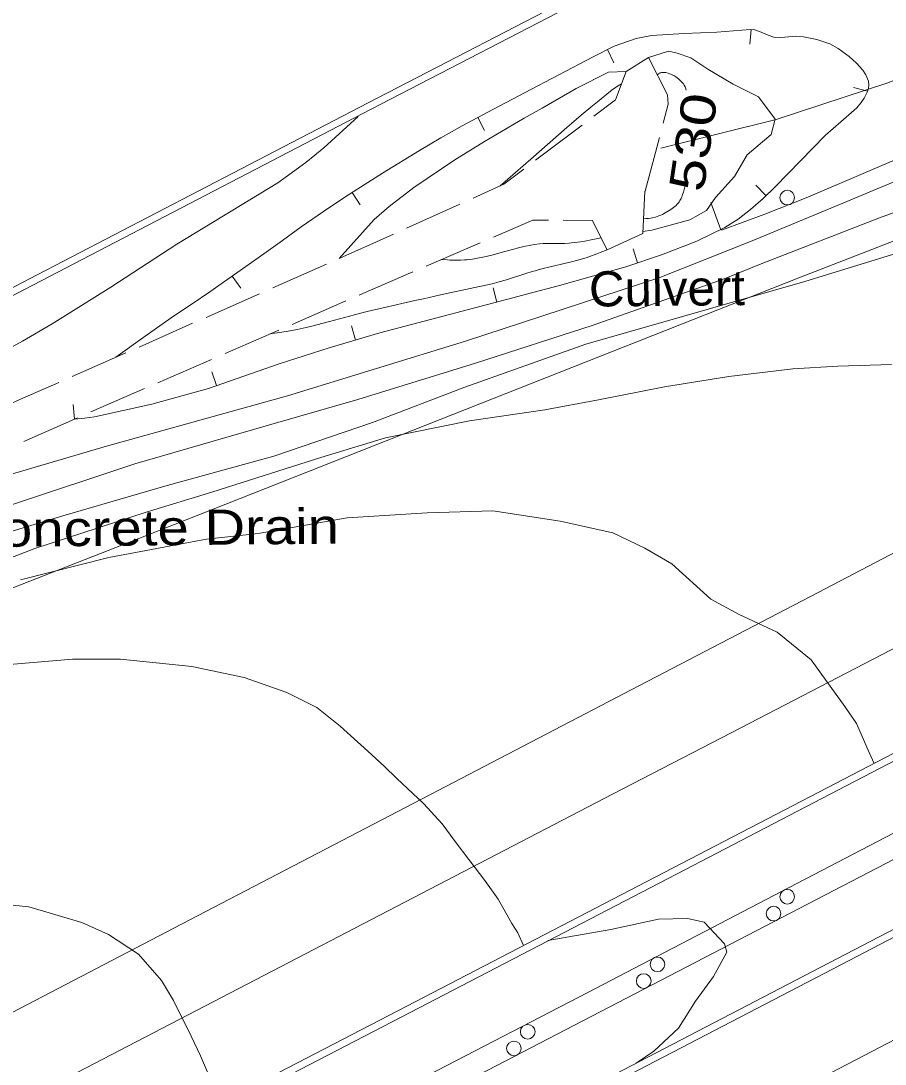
# Model space of a CAD drawing. Extents: x 2361284 to 2366480, y 6976556 to 6985346.
# Drawn here: x 2362401.7 to 2362519.9, y 6978060 to 6978202.6 of the extents above; entities that cross this region are included whole.
import ezdxf
from ezdxf.enums import TextEntityAlignment as Align

# ---------------------------------------------------------------- set-up
doc = ezdxf.new("R2010")
doc.units = 0
doc.header["$LTSCALE"] = 1.9
for name, color, linetype, lineweight in [('12', 7, 'Continuous', 13), ('13', 7, 'Continuous', 13), ('14', 7, 'Continuous', 13), ('17', 7, 'Continuous', 13), ('21', 7, 'Continuous', 13), ('27', 7, 'Continuous', 13), ('3', 7, 'Continuous', 13), ('5', 7, 'Continuous', 13), ('6', 7, 'Continuous', 13), ('8', 7, 'Continuous', 13)]:
    doc.layers.add(name, color=color, linetype=linetype, lineweight=lineweight)

msp = doc.modelspace()

# ---------------------------------------------------------------- linework, layer by layer
at = {"layer": '12'}
for points in [[(2362492.705, 6978193.148), (2362492.61, 6978193.462), (2362492.548, 6978193.613), (2362492.429, 6978193.836), (2362492.311, 6978194.01), (2362492.221, 6978194.125), (2362492.02, 6978194.351), (2362491.793, 6978194.568), (2362491.629, 6978194.707), (2362491.279, 6978194.963), (2362491.002, 6978195.134), (2362490.86, 6978195.21), (2362490.574, 6978195.345), (2362490.431, 6978195.402), (2362490.217, 6978195.474), (2362489.903, 6978195.547), (2362489.636, 6978195.573), (2362489.508, 6978195.571), (2362489.325, 6978195.549), (2362489.155, 6978195.502), (2362489.074, 6978195.468), (2362488.926, 6978195.381), (2362488.858, 6978195.326), (2362488.765, 6978195.231)], [(2362483.856, 6978194.004), (2362483.165, 6978193.596), (2362482.829, 6978193.382), (2362482.504, 6978193.152), (2362482.346, 6978193.03), (2362480.546, 6978191.574), (2362479.653, 6978190.84), (2362478.324, 6978189.728), (2362477.007, 6978188.602), (2362476.353, 6978188.033), (2362471.454, 6978183.725), (2362467.248, 6978180.085)], [(2362486.871, 6978175.651), (2362487.193, 6978175.623), (2362487.41, 6978175.622), (2362487.556, 6978175.628), (2362487.849, 6978175.658), (2362488.07, 6978175.694), (2362488.513, 6978175.802), (2362488.956, 6978175.953), (2362489.248, 6978176.075), (2362489.442, 6978176.166), (2362489.825, 6978176.369), (2362490.362, 6978176.687), (2362490.616, 6978176.853), (2362490.975, 6978177.114), (2362491.303, 6978177.399), (2362491.454, 6978177.552), (2362491.641, 6978177.77), (2362491.727, 6978177.885), (2362491.847, 6978178.067), (2362492.006, 6978178.36), (2362492.083, 6978178.532), (2362492.214, 6978178.878), (2362492.322, 6978179.227), (2362492.511, 6978179.935)], [(2362459.293, 6978170.02), (2362460.045, 6978169.953), (2362460.422, 6978169.93), (2362460.989, 6978169.91), (2362461.839, 6978169.914), (2362462.404, 6978169.942), (2362462.685, 6978169.963), (2362463.104, 6978170.006), (2362463.461, 6978170.052), (2362464.174, 6978170.168), (2362464.883, 6978170.31), (2362465.354, 6978170.417), (2362466.294, 6978170.653), (2362467.7, 6978171.041), (2362468.949, 6978171.389), (2362469.575, 6978171.555), (2362470.517, 6978171.783), (2362471.463, 6978171.975), (2362471.938, 6978172.054), (2362472.654, 6978172.146), (2362473.136, 6978172.185), (2362473.459, 6978172.199), (2362474.106, 6978172.208), (2362474.756, 6978172.202), (2362475.622, 6978172.196), (2362476.054, 6978172.203), (2362476.701, 6978172.236), (2362477.023, 6978172.267), (2362478.225, 6978172.424), (2362478.824, 6978172.518), (2362479.719, 6978172.682), (2362480.611, 6978172.876), (2362481.056, 6978172.986)], [(2362523.293, 6978171.417), (2362508.926, 6978167.001), (2362495.71, 6978163.236), (2362478.965, 6978158.415), (2362462.44, 6978152.568), (2362449.815, 6978147.738), (2362436.297, 6978143.109), (2362421.706, 6978139.13), (2362407.444, 6978134.964), (2362391.847, 6978130.276), (2362378.674, 6978125.35), (2362357.556, 6978117.638), (2362339.651, 6978110.758), (2362326.003, 6978106.098)]]:
    msp.add_lwpolyline(points, dxfattribs=at)
at = {"layer": '13'}
for points in [[(2362610.161, 6978206.835), (2362597.364, 6978202.263), (2362586.6, 6978198.471), (2362573.033, 6978193.852), (2362563.752, 6978190.754), (2362555.357, 6978188.114), (2362543.493, 6978184.15), (2362529.687, 6978179.558), (2362519.152, 6978175.688), (2362502.971, 6978169.405), (2362497.871, 6978167.376), (2362479.97, 6978161.015), (2362463.909, 6978155.842), (2362447.795, 6978150.878), (2362435.268, 6978147.279), (2362417.317, 6978142.058), (2362400.429, 6978136.457), (2362390.038, 6978133.379), (2362376.48, 6978128.839), (2362363.807, 6978124.919), (2362338.032, 6978116.892)], [(2362580.43, 6978203.692), (2362563.852, 6978198.095), (2362549.047, 6978192.174), (2362529.514, 6978184.127), (2362513.565, 6978177.455), (2362501.731, 6978172.552), (2362489.089, 6978167.523), (2362462.51, 6978158.839), (2362438.199, 6978151.387), (2362413.433, 6978144.471), (2362399.363, 6978140.338), (2362377.808, 6978134.322)], [(2362486.779, 6978173.82), (2362487.997, 6978174.002), (2362493.214, 6978175.421), (2362495.482, 6978176.723), (2362496.715, 6978178.495), (2362499.318, 6978181.34), (2362501.03, 6978184.306), (2362504.304, 6978187.068), (2362504.843, 6978189.194), (2362502.584, 6978192.252), (2362499.138, 6978193.99), (2362495.648, 6978196.016), (2362493.353, 6978197.575), (2362491.447, 6978198.227), (2362490.294, 6978198.485), (2362487.563, 6978197.62)], [(2362484.51, 6978195.721), (2362482.072, 6978195.587), (2362477.652, 6978193.375), (2362473.018, 6978190.691), (2362470.521, 6978189.307), (2362465.101, 6978186.146), (2362461.054, 6978183.606), (2362455.449, 6978179.833), (2362452.074, 6978177.26), (2362450.042, 6978175.451), (2362445.262, 6978170.155)], [(2362369.307, 6978136.532), (2362371.822, 6978139.086), (2362376.877, 6978143.904), (2362378.908, 6978145.597), (2362380.325, 6978146.643), (2362383.293, 6978148.535), (2362391.52, 6978153.164), (2362401.936, 6978158.843), (2362406.01, 6978161.227), (2362414.017, 6978166.229), (2362423.032, 6978172.124), (2362436.842, 6978180.476), (2362440.697, 6978183.261), (2362443.141, 6978185.281), (2362447.837, 6978189.572)], [(2362435.769, 6978159.825), (2362437.424, 6978160.081), (2362438.249, 6978160.22), (2362439.481, 6978160.448), (2362440.709, 6978160.705), (2362441.32, 6978160.847), (2362442.186, 6978161.061), (2362443.911, 6978161.516), (2362447.352, 6978162.45), (2362448.503, 6978162.742), (2362449.081, 6978162.881), (2362451.251, 6978163.387), (2362455.596, 6978164.384), (2362456.768, 6978164.647), (2362459.116, 6978165.155), (2362463.813, 6978166.163), (2362466.156, 6978166.695), (2362466.82, 6978166.862), (2362467.26, 6978166.982), (2362468.136, 6978167.241), (2362470.747, 6978168.077), (2362471.621, 6978168.345), (2362472.059, 6978168.471), (2362472.79, 6978168.669), (2362474.26, 6978169.037), (2362476.226, 6978169.506), (2362477.208, 6978169.749), (2362478.186, 6978170.007), (2362478.673, 6978170.144), (2362479.039, 6978170.254), (2362479.762, 6978170.496), (2362480.477, 6978170.762), (2362480.951, 6978170.95), (2362481.892, 6978171.344)], [(2362520.773, 6978155.673), (2362513.415, 6978155.423), (2362507.259, 6978155.044), (2362498.548, 6978154.001), (2362489.741, 6978152.607), (2362480.717, 6978150.821), (2362473.38, 6978149.472), (2362463.074, 6978147.954), (2362451.575, 6978145.634), (2362442.73, 6978142.96), (2362432.978, 6978139.847), (2362427.834, 6978138.198), (2362418.87, 6978135.463), (2362403.646, 6978130.488), (2362395.316, 6978127.298), (2362385.72, 6978123.647), (2362375.502, 6978120.22), (2362360.648, 6978115.397), (2362352.722, 6978112.763), (2362342.448, 6978108.995), (2362331.385, 6978105.01), (2362328.893, 6978104.056)], [(2362518.411, 6978101.138), (2362517.707, 6978102.641), (2362515.969, 6978106.595), (2362514.377, 6978108.91), (2362509.797, 6978115.305), (2362505.14, 6978119.052), (2362499.957, 6978121.493), (2362496.047, 6978123.576), (2362490.741, 6978128.426), (2362487.06, 6978130.551), (2362482.67, 6978132.659), (2362475.484, 6978134.261), (2362466.251, 6978135.653), (2362457.262, 6978135.368), (2362446.359, 6978134.694), (2362434.148, 6978132.538), (2362427.096, 6978131.771), (2362413.738, 6978129.264), (2362401.666, 6978126.239)], [(2362470.446, 6978076.26), (2362469.669, 6978077.993), (2362468.857, 6978079.255), (2362466.986, 6978082.558), (2362465.181, 6978085.111), (2362462.974, 6978087.999), (2362461.119, 6978090.451), (2362459.306, 6978092.874), (2362456.759, 6978095.67), (2362453.108, 6978099.067), (2362451.402, 6978100.77), (2362449.182, 6978102.789), (2362445.36, 6978106.213), (2362442.195, 6978108.763), (2362438.065, 6978110.814), (2362432.265, 6978112.859), (2362425.111, 6978114.39), (2362415.34, 6978115.387), (2362408.8, 6978115.365), (2362397.989, 6978114.452)], [(2362429.246, 6978054.908), (2362428.43, 6978056.56), (2362427.637, 6978057.992), (2362426.297, 6978061.179), (2362425.011, 6978063.877), (2362422.575, 6978068.734), (2362420.959, 6978071.459), (2362417.824, 6978075.08), (2362413.698, 6978077.731), (2362410.052, 6978079.396), (2362402.831, 6978081.528), (2362395.585, 6978082.269), (2362387.587, 6978081.953), (2362379.65, 6978082.667)], [(2362485.839, 6978060.175), (2362488.284, 6978061.788), (2362491.624, 6978064.94), (2362493.979, 6978068.633), (2362496.417, 6978072.016), (2362498.266, 6978075.325), (2362497.935, 6978076.492), (2362495.147, 6978079.435), (2362492.882, 6978079.944), (2362488.902, 6978079.836), (2362482.375, 6978078.444), (2362473.79, 6978076.912)]]:
    msp.add_lwpolyline(points, dxfattribs=at)
at = {"layer": '14'}
for points in [[(2362336.196, 6978020.751), (2362379.564, 6978043.351), (2362401.253, 6978054.641), (2362433.794, 6978071.564), (2362482.62, 6978096.917), (2362498.918, 6978105.366), (2362531.526, 6978122.241), (2362596.753, 6978155.969), (2362629.355, 6978172.856), (2362656.041, 6978186.706), (2362709.395, 6978214.441), (2362744.958, 6978232.945), (2362792.374, 6978257.616), (2362816.086, 6978269.946), (2362851.661, 6978288.425), (2362869.453, 6978297.656), (2362886.948, 6978306.725), (2362921.944, 6978324.848), (2362956.95, 6978342.953), (2362980.292, 6978355.014), (2363026.986, 6978379.118)], [(2363047.939, 6978336.875), (2363010.904, 6978317.795), (2362992.393, 6978308.241), (2362973.89, 6978298.672), (2362964.643, 6978293.88), (2362888.072, 6978254.152), (2362849.793, 6978234.277), (2362792.383, 6978204.447), (2362646.319, 6978128.505), (2362503.806, 6978054.327), (2362487.523, 6978045.865), (2362454.943, 6978028.968), (2362422.348, 6978012.099), (2362400.612, 6978000.865), (2362357.13, 6977978.417)], [(2362843.378, 6978297.285), (2362830.376, 6978290.516), (2362804.38, 6978276.964), (2362778.389, 6978263.4), (2362743.735, 6978245.315), (2362726.404, 6978236.28), (2362700.398, 6978222.746), (2362687.389, 6978215.99), (2362671.304, 6978207.65), (2362639.123, 6978190.992), (2362574.744, 6978157.708), (2362542.563, 6978141.05), (2362523.455, 6978131.135), (2362510.721, 6978124.515), (2362485.262, 6978111.258), (2362459.811, 6978097.988), (2362425.875, 6978080.294), (2362408.903, 6978071.456), (2362383.435, 6978058.217), (2362370.694, 6978051.61), (2362366.223, 6978049.299), (2362357.267, 6978044.703), (2362348.298, 6978040.133), (2362330.338, 6978031.035)]]:
    msp.add_lwpolyline(points, dxfattribs=at)
at = {"layer": '17'}
for points in [[(2362497.517, 6978174.032), (2362503.457, 6978176.179), (2362509.336, 6978178.505), (2362524.464, 6978184.989), (2362539.328, 6978192.022), (2362562.119, 6978203.658), (2362584.889, 6978215.336), (2362611.491, 6978228.998), (2362638.062, 6978242.703), (2362647.316, 6978247.691), (2362656.486, 6978252.819), (2362660.047, 6978254.833), (2362663.579, 6978256.896), (2362666.352, 6978258.672), (2362669.044, 6978260.558)], [(2362335.652, 6977993.804), (2362347.925, 6977999.801), (2362360.21, 6978005.777), (2362379.304, 6978014.9), (2362398.307, 6978024.201), (2362426.042, 6978038.586), (2362453.736, 6978053.051), (2362488.058, 6978070.867), (2362522.38, 6978088.684), (2362558.544, 6978107.449), (2362594.697, 6978126.224), (2362613.084, 6978136.099), (2362631.349, 6978146.213), (2362644.491, 6978153.469), (2362657.622, 6978160.764)], [(2362657.622, 6978160.764), (2362642.899, 6978153.684), (2362628.267, 6978146.414), (2362610.344, 6978137.183), (2362592.431, 6978127.943), (2362565.558, 6978114.426), (2362538.726, 6978100.821), (2362508.982, 6978085.327), (2362479.237, 6978069.833), (2362457.403, 6978058.515), (2362435.559, 6978047.206), (2362411.735, 6978034.879), (2362387.911, 6978022.562), (2362371.354, 6978013.784), (2362354.919, 6978004.797), (2362345.249, 6977999.366), (2362335.652, 6977993.804)]]:
    msp.add_lwpolyline(points, dxfattribs=at)
for centre in [(2362506.515, 6978178.465), (2362506.509, 6978082.916), (2362504.641, 6978080.603), (2362488.772, 6978073.674), (2362486.89, 6978071.388), (2362471.023, 6978064.451), (2362469.139, 6978062.173)]:
    msp.add_circle(centre, 1, dxfattribs=at)
at = {"layer": '21'}
msp.add_lwpolyline([(2362540.86, 6978202.396), (2362520.407, 6978194.182), (2362504.994, 6978189.155), (2362489.22, 6978185.234)], dxfattribs=at)
at = {"layer": '27'}
for p, q in [((2362501.567, 6978201.422), (2362501.386, 6978199.43)), ((2362481.932, 6978198.685), (2362482.819, 6978196.895)), ((2362517.508, 6978192.994), (2362515.583, 6978193.536)), ((2362464.209, 6978189.417), (2362465.136, 6978187.646)), ((2362503.603, 6978178.73), (2362502.209, 6978180.167)), ((2362447.036, 6978179.173), (2362448.112, 6978177.483)), ((2362486.059, 6978169.554), (2362485.431, 6978171.457)), ((2362430.633, 6978167.737), (2362431.779, 6978166.098)), ((2362466.799, 6978164.191), (2362466.291, 6978166.126)), ((2362447.488, 6978158.996), (2362446.92, 6978160.921)), ((2362428.485, 6978152.775), (2362427.817, 6978154.659)), ((2362409.048, 6978148.19), (2362408.869, 6978150.178))]:
    msp.add_line(p, q, dxfattribs=at)
msp.add_lwpolyline([(2362409.048, 6978148.19), (2362410.417, 6978148.313), (2362411.775, 6978148.516), (2362419.64, 6978150.211), (2362427.369, 6978152.384), (2362432.213, 6978154.08), (2362437.057, 6978155.767), (2362443.898, 6978157.952), (2362450.789, 6978159.967), (2362459.447, 6978162.25), (2362468.106, 6978164.533), (2362471.737, 6978165.498), (2362475.368, 6978166.462), (2362479.906, 6978167.716), (2362484.434, 6978169.019), (2362489.329, 6978170.634), (2362494.131, 6978172.53), (2362497.984, 6978174.397), (2362499.793, 6978175.534), (2362501.501, 6978176.83), (2362503.216, 6978178.357), (2362504.861, 6978179.952), (2362508.309, 6978183.475), (2362511.744, 6978187.009), (2362513.857, 6978188.809), (2362516.009, 6978190.72), (2362516.632, 6978191.456), (2362517.047, 6978192.05), (2362517.498, 6978192.964), (2362517.624, 6978193.415), (2362517.67, 6978193.856), (2362517.615, 6978194.365), (2362517.266, 6978195.242), (2362516.84, 6978195.888), (2362515.981, 6978196.83), (2362514.983, 6978197.75), (2362513.462, 6978198.865), (2362512.316, 6978199.464), (2362510.561, 6978200.077), (2362508.717, 6978200.46), (2362507.707, 6978200.51), (2362506.188, 6978200.396), (2362505.437, 6978200.359), (2362504.697, 6978200.412), (2362503.884, 6978200.654), (2362502.699, 6978201.183), (2362502.087, 6978201.377), (2362501.467, 6978201.431), (2362499.178, 6978201.269), (2362496.89, 6978201.098), (2362492.412, 6978200.885), (2362487.934, 6978200.602), (2362485.858, 6978200.233), (2362482.858, 6978199.144), (2362479.981, 6978197.718), (2362475.285, 6978195.243), (2362470.598, 6978192.768), (2362466.329, 6978190.537), (2362462.07, 6978188.297), (2362459.125, 6978186.639), (2362456.221, 6978184.9), (2362451.161, 6978181.802), (2362446.161, 6978178.614), (2362443.091, 6978176.565), (2362440.051, 6978174.456), (2362437.487, 6978172.621), (2362434.934, 6978170.787), (2362431.259, 6978168.173), (2362427.563, 6978165.578), (2362425.15, 6978163.965), (2362422.735, 6978162.361), (2362418.701, 6978159.542), (2362414.708, 6978156.654)], dxfattribs=at)
at = {"layer": '3'}
for points in [[(2362981.445, 6978467.35), (2362809.007, 6978377.835), (2362710.231, 6978326.575), (2362660.839, 6978300.953), (2362647.619, 6978294.102), (2362621.168, 6978280.42), (2362568.25, 6978253.087), (2362541.798, 6978239.407), (2362500.635, 6978218.082), (2362480.057, 6978207.412), (2362449.196, 6978191.397), (2362402.915, 6978167.353), (2362365.587, 6978147.925), (2362340.71, 6978134.956), (2362290.974, 6978108.986)], [(2362981.883, 6978466.494), (2362809.445, 6978376.979), (2362710.67, 6978325.719), (2362661.278, 6978300.097), (2362648.058, 6978293.246), (2362621.607, 6978279.564), (2362568.688, 6978252.231), (2362542.236, 6978238.551), (2362501.073, 6978217.226), (2362480.496, 6978206.556), (2362449.635, 6978190.541), (2362403.354, 6978166.498), (2362366.029, 6978147.073), (2362341.154, 6978134.106), (2362291.422, 6978108.14)], [(2363033.125, 6978367.716), (2362980.88, 6978341.005), (2362954.769, 6978327.629), (2362928.67, 6978314.228), (2362915.627, 6978307.516), (2362898.243, 6978298.553), (2362889.554, 6978294.064), (2362876.526, 6978287.322), (2362856.996, 6978277.187), (2362683.465, 6978186.942), (2362510.819, 6978097.185), (2362492.049, 6978087.433), (2362454.499, 6978067.948), (2362416.94, 6978048.481), (2362341.803, 6978009.583)], [(2363033.563, 6978366.861), (2362981.319, 6978340.15), (2362955.207, 6978326.773), (2362929.108, 6978313.372), (2362916.065, 6978306.66), (2362898.681, 6978297.697), (2362889.992, 6978293.208), (2362876.964, 6978286.466), (2362857.434, 6978276.331), (2362683.903, 6978186.086), (2362511.258, 6978096.328), (2362492.488, 6978086.576), (2362454.938, 6978067.091), (2362417.378, 6978047.625), (2362342.241, 6978008.727)], [(2362302.377, 6978086.722), (2362418.9, 6978132.303), (2362508.121, 6978167.494), (2362589.444, 6978199.088), (2362615.211, 6978209.219), (2362628.034, 6978214.436), (2362640.784, 6978219.838), (2362647.124, 6978222.628), (2362655.949, 6978226.634), (2362673.453, 6978234.941), (2362690.803, 6978243.554), (2362702.309, 6978249.418), (2362725.24, 6978261.302), (2362816.245, 6978308.751), (2362910.106, 6978357.485)], [(2362351.136, 6977990.271), (2362399.225, 6978015.189), (2362423.264, 6978027.658), (2362459.318, 6978046.371), (2362513.385, 6978074.468), (2362533.794, 6978085.089), (2362574.6, 6978106.356), (2362656.199, 6978148.914), (2362683.407, 6978163.083), (2362697.015, 6978170.16), (2362768.95, 6978207.533), (2362816.916, 6978232.43), (2362848.898, 6978249.019), (2362891.546, 6978271.128), (2362912.872, 6978282.178), (2362970.427, 6978311.979), (2362999.21, 6978326.87), (2363042.391, 6978349.193)], [(2362351.575, 6977989.415), (2362399.664, 6978014.333), (2362423.703, 6978026.802), (2362459.756, 6978045.515), (2362513.823, 6978073.612), (2362534.232, 6978084.233), (2362575.038, 6978105.5), (2362656.637, 6978148.058), (2362683.845, 6978162.227), (2362697.453, 6978169.304), (2362761.394, 6978202.526), (2362793.37, 6978219.127), (2362841.34, 6978244.017), (2362913.31, 6978281.322), (2362970.866, 6978311.123), (2362999.649, 6978326.014), (2363042.83, 6978348.337)]]:
    msp.add_lwpolyline(points, dxfattribs=at)
for radius in [631448.636, 631447.676]:
    msp.add_arc((2654160.869, 6417887.576), radius, 117.4597, 117.51929, dxfattribs=at)
at = {"layer": '5'}
msp.add_lwpolyline([(2362497.435, 6978174.052), (2362496.746, 6978175.919), (2362496.054, 6978177.795)], dxfattribs=at)
at = {"layer": '6'}
for p, q in [((2362480.059, 6978189.578), (2362483.017, 6978191.806)), ((2362472.075, 6978183.561), (2362478.46, 6978188.373)), ((2362489.037, 6978186.683), (2362487.076, 6978179.333)), ((2362454.473, 6978174.273), (2362461.751, 6978177.582)), ((2362479.854, 6978175.344), (2362475.854, 6978175.366)), ((2362464.503, 6978172.268), (2362457.161, 6978169.099)), ((2362436.188, 6978166.14), (2362443.509, 6978169.38)), ((2362427.038, 6978162.092), (2362434.356, 6978165.332)), ((2362446.147, 6978164.334), (2362438.806, 6978161.143)), ((2362417.886, 6978158.044), (2362425.205, 6978161.284)), ((2362436.974, 6978160.346), (2362429.634, 6978157.156)), ((2362408.733, 6978154.007), (2362416.052, 6978157.237)), ((2362427.801, 6978156.359), (2362420.462, 6978153.169)), ((2362409.456, 6978148.384), (2362402.147, 6978145.134))]:
    msp.add_line(p, q, dxfattribs=at)
for points in [[(2362490.131, 6978192.524), (2362490.243, 6978191.255), (2362489.548, 6978188.618)], [(2362463.574, 6978178.41), (2362467.776, 6978180.32), (2362470.477, 6978182.356)], [(2362473.853, 6978175.377), (2362471.713, 6978175.387), (2362466.335, 6978173.066)], [(2362445.341, 6978170.186), (2362450.361, 6978172.404), (2362452.651, 6978173.446)], [(2362455.329, 6978168.302), (2362448.468, 6978165.347), (2362447.98, 6978165.132)], [(2362399.581, 6978149.96), (2362401.991, 6978151.033), (2362406.9, 6978153.2)], [(2362418.63, 6978152.371), (2362411.617, 6978149.334), (2362411.289, 6978149.191)]]:
    msp.add_lwpolyline(points, dxfattribs=at)
at = {"layer": '8'}
for points in [[(2362483.017, 6978191.806), (2362484.51, 6978195.721), (2362487.563, 6978197.62), (2362490.131, 6978192.524)], [(2362487.056, 6978179.363), (2362486.771, 6978173.57), (2362481.892, 6978171.344), (2362479.834, 6978175.374)]]:
    msp.add_lwpolyline(points, dxfattribs=at)

# ---------------------------------------------------------------- texts
at = {"layer": '12', "width": 1.25}
msp.add_text(' 530 ', height=4.799, rotation=81.596, dxfattribs=at).set_placement((2362496.033, 6978185.707), align=Align.CENTER)
at = {"layer": '6', "width": 1.2}
msp.add_text('Concrete Drain', height=4.799, rotation=0.545, dxfattribs=at).set_placement((2362393.454, 6978130.681))
at = {"layer": '8', "width": 1.05}
msp.add_text('Culvert', height=4.799, rotation=0.545, dxfattribs=at).set_placement((2362479.416, 6978163.571))

doc.saveas('drawing.dxf')
